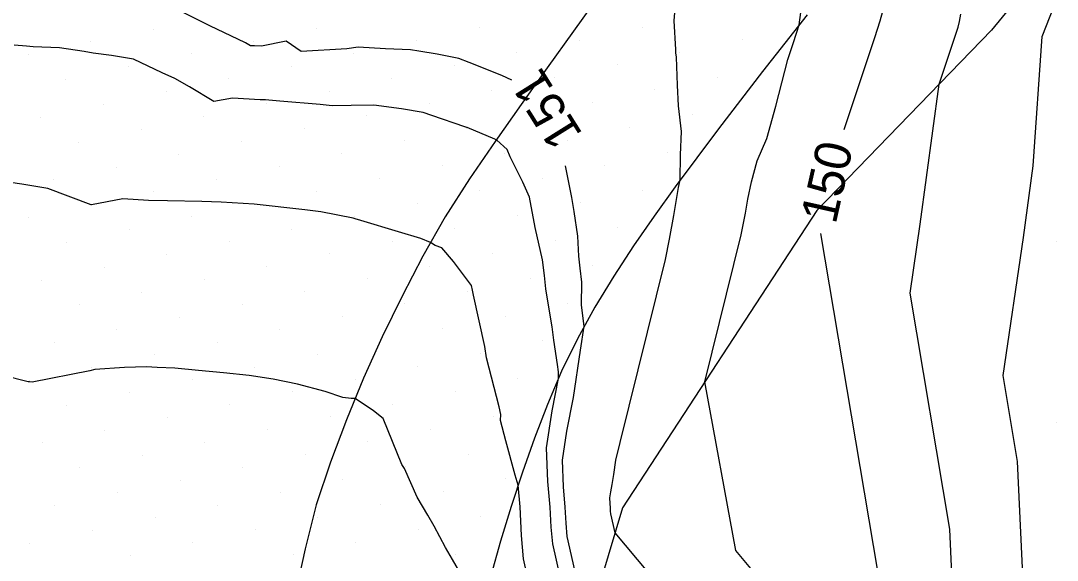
# Model space of a CAD drawing. Extents: x 2354170 to 2357230, y 866100 to 868290.
# Drawn here: x 2355412.7 to 2355470, y 867392.4 to 867422.3 of the extents above; entities that cross this region are included whole.
import ezdxf

# ---------------------------------------------------------------- set-up
doc = ezdxf.new("R2010")
doc.units = 0
for name, color, linetype in [('Default', 7, 'Continuous'), ('DTM Contours Major', 7, 'Continuous'), ('DTM Contours Major Text', 7, 'Continuous'), ('DTM Contours Minor', 7, 'Continuous'), ('Exist DTM Breakline', 7, 'Continuous'), ('Exist DTM QL2 LIDAR Elevation Point', 7, 'Continuous'), ('Exist DTM Scan Elevation Point', 7, 'Continuous'), ('Exist Roads EOP', 7, 'Continuous'), ('PH Exist DTM Breakline', 7, 'Continuous')]:
    doc.layers.add(name, color=color, linetype=linetype)

msp = doc.modelspace()

# ---------------------------------------------------------------- linework, layer by layer
at = {"layer": 'Default'}
for points in [[(2355451.075, 867387.341), (2355445.559, 867393.926), (2355445.324, 867394.968), (2355445.31, 867395.121), (2355445.301, 867395.309), (2355445.281, 867395.546), (2355445.268, 867395.855), (2355445.319, 867396.196), (2355445.396, 867396.587), (2355445.479, 867397.139), (2355445.605, 867397.944), (2355445.832, 867398.909), (2355448.342, 867409.043), (2355448.56, 867410.173), (2355448.81, 867411.474), (2355449.067, 867413.029), (2355449.152, 867413.425), (2355449.168, 867414.832), (2355449.231, 867416.128), (2355449.073, 867417.551), (2355449.003, 867418.679), (2355448.949, 867420.232), (2355448.927, 867420.467), (2355448.917, 867420.652), (2355448.828, 867422.251), (2355448.932, 867423.64)], [(2355458.232, 867416.226), (2355459.937, 867421.329), (2355460.23, 867422.248), (2355460.516, 867423.316)], [(2355475.109, 867380.015), (2355469.977, 867387.279), (2355468.187, 867390.015), (2355467.826, 867397.865), (2355467.024, 867402.628), (2355468.154, 867410.254), (2355468.687, 867414.219), (2355469.193, 867421.379), (2355470.07, 867423.657)], [(2355439.85, 867418.97), (2355439.293, 867419.23), (2355437.474, 867419.939), (2355436.915, 867420.167), (2355435.702, 867420.402), (2355434.687, 867420.575), (2355434.234, 867420.645), (2355432.857, 867420.703), (2355431.333, 867420.791), (2355430.718, 867420.702), (2355428.18, 867420.557), (2355427.359, 867421.124), (2355425.982, 867420.838), (2355425.607, 867420.867), (2355425.389, 867420.867), (2355425.11, 867421.029), (2355423.126, 867421.978), (2355421.621, 867422.724)], [(2355475.077, 867370.015), (2355469.977, 867373.993), (2355462.875, 867380.015), (2355459.977, 867384.479), (2355455.749, 867388.745), (2355452.24, 867392.935), (2355450.526, 867402.273), (2355452.539, 867410.399), (2355452.647, 867410.963), (2355452.772, 867411.612), (2355452.9, 867412.388), (2355453.105, 867413.336), (2355453.41, 867414.494), (2355453.955, 867415.738), (2355454.458, 867417.527), (2355455.114, 867420.112), (2355455.426, 867421.046), (2355455.739, 867422.027), (2355455.83, 867422.699)], [(2355470.877, 867380.015), (2355469.977, 867381.289), (2355464.269, 867390.015), (2355464.081, 867394.119), (2355461.882, 867407.18), (2355462.447, 867411), (2355463.49, 867418.747), (2355464.448, 867421.613), (2355464.536, 867421.888), (2355464.621, 867422.209), (2355464.686, 867422.609)], [(2355444.021, 867388.776), (2355442.909, 867393.721), (2355442.841, 867394.449), (2355442.799, 867395.337), (2355442.702, 867396.463), (2355442.644, 867397.932), (2355442.884, 867399.548), (2355443.249, 867401.403), (2355443.644, 867404.019), (2355443.852, 867405.349), (2355443.7, 867406.515), (2355443.71, 867407.783), (2355443.622, 867408.563), (2355443.543, 867409.22), (2355443.488, 867410.34), (2355443.297, 867411.69), (2355443.155, 867412.474), (2355442.82, 867414.23)], [(2355441.84, 867386.49), (2355440.494, 867392.474), (2355440.373, 867393.776), (2355440.298, 867395.365), (2355440.195, 867396.552), (2355440.033, 867397.11), (2355439.512, 867399.016), (2355439.224, 867400.143), (2355439.229, 867400.458), (2355439.149, 867400.888), (2355438.448, 867403.597), (2355438.355, 867404.219), (2355437.72, 867407.077), (2355437.663, 867407.349), (2355437.602, 867407.612), (2355436.617, 867408.94), (2355435.972, 867409.679), (2355435.6, 867409.815), (2355435.348, 867409.977), (2355434.815, 867410.195), (2355433.562, 867410.567), (2355431.493, 867411.197), (2355431.166, 867411.286), (2355431.063, 867411.322), (2355429.281, 867411.685), (2355428.379, 867411.794), (2355425.591, 867412.104), (2355425.586, 867412.104), (2355423.762, 867412.213), (2355422.69, 867412.258), (2355420.792, 867412.281), (2355419.729, 867412.313), (2355418.311, 867412.402), (2355416.581, 867412.07), (2355416.569, 867412.068), (2355416.557, 867412.071), (2355414.169, 867412.972), (2355412.735, 867413.206), (2355411.456, 867413.401)], [(2355525.089, 867346.789), (2355521.548, 867348.444), (2355519.977, 867349.24), (2355518.236, 867350.015), (2355509.977, 867354.182), (2355501.022, 867358.97), (2355499.977, 867359.52), (2355498.962, 867360.015), (2355489.977, 867364.77), (2355480.647, 867369.345), (2355479.977, 867369.63), (2355479.396, 867370.015), (2355469.977, 867377.362), (2355466.848, 867380.015), (2355461.06, 867388.932), (2355460.351, 867390.015), (2355460.335, 867390.373), (2355456.949, 867410.486)], [(2355437.299, 867391.165), (2355436.56, 867392.444), (2355436.178, 867393.109), (2355435.548, 867394.29), (2355435.188, 867394.901), (2355434.595, 867395.9), (2355433.894, 867397.476), (2355433.764, 867397.703), (2355432.724, 867400.239), (2355432.181, 867400.675), (2355431.172, 867401.344), (2355430.943, 867401.349), (2355430.499, 867401.407), (2355429.504, 867401.732), (2355427.988, 867402.142), (2355426.627, 867402.425), (2355425.308, 867402.623), (2355423.881, 867402.77), (2355422.495, 867402.901), (2355421.194, 867403.022), (2355420.212, 867403.065), (2355419.629, 867403.1), (2355418.408, 867403.064), (2355416.774, 867402.949), (2355416.481, 867402.873), (2355413.297, 867402.252), (2355413.159, 867402.264), (2355413.081, 867402.264), (2355411.688, 867402.621)]]:
    msp.add_lwpolyline(points, dxfattribs=at)
at = {"layer": 'DTM Contours Major'}
for points in [[(2355458.232, 867416.226), (2355459.937, 867421.329), (2355460.23, 867422.248), (2355460.516, 867423.316)], [(2355525.089, 867346.789), (2355521.548, 867348.444), (2355519.977, 867349.24), (2355518.236, 867350.015), (2355509.977, 867354.182), (2355501.022, 867358.97), (2355499.977, 867359.52), (2355498.962, 867360.015), (2355489.977, 867364.77), (2355480.647, 867369.345), (2355479.977, 867369.63), (2355479.396, 867370.015), (2355469.977, 867377.362), (2355466.848, 867380.015), (2355461.06, 867388.932), (2355460.351, 867390.015), (2355460.335, 867390.373), (2355456.949, 867410.486)]]:
    msp.add_lwpolyline(points, dxfattribs=at)
at = {"layer": 'DTM Contours Minor'}
msp.add_lwpolyline([(2355443.509, 867387.06), (2355442.104, 867393.305), (2355442.018, 867394.224), (2355441.966, 867395.346), (2355441.842, 867396.768), (2355441.769, 867398.624), (2355442.073, 867400.665), (2355442.425, 867402.459), (2355442.425, 867402.833), (2355442.374, 867403.224), (2355442.161, 867404.575), (2355442.075, 867405.31), (2355441.887, 867406.405), (2355441.726, 867407.424), (2355441.643, 867408.16), (2355441.537, 867409.029), (2355441.129, 867410.816), (2355440.827, 867412.487), (2355440.449, 867413.329), (2355439.758, 867414.722), (2355439.581, 867415.134), (2355439.01, 867415.643), (2355438.978, 867415.662), (2355438.905, 867415.696), (2355437.378, 867416.336), (2355437.352, 867416.345), (2355437.24, 867416.387), (2355435.412, 867417.012), (2355434.938, 867417.178), (2355433.73, 867417.373), (2355432.207, 867417.581), (2355430.947, 867417.553), (2355429.891, 867417.551), (2355429.229, 867417.61), (2355427.008, 867417.808), (2355426.399, 867417.864), (2355426.216, 867417.878), (2355425.924, 867417.879), (2355424.394, 867417.963), (2355423.351, 867417.788), (2355422, 867418.592), (2355421.193, 867419.057), (2355420.5, 867419.37), (2355418.908, 867420.134), (2355417.683, 867420.333), (2355416.67, 867420.46), (2355416.185, 867420.548), (2355414.807, 867420.748), (2355413.354, 867420.801), (2355412.984, 867420.843), (2355412.296, 867420.9)], dxfattribs=at)
at = {"layer": 'Exist DTM Breakline'}
msp.add_lwpolyline([(2355444.716, 867423.714), (2355443.261, 867421.681), (2355441.807, 867419.647), (2355440.355, 867417.612), (2355438.913, 867415.57), (2355437.5, 867413.507), (2355436.157, 867411.399), (2355434.921, 867409.226), (2355433.773, 867407.005), (2355432.669, 867404.762), (2355431.638, 867402.485), (2355430.694, 867400.17), (2355429.806, 867397.834), (2355429.015, 867395.462), (2355428.398, 867393.04), (2355427.869, 867390.597)], dxfattribs=at)
at = {"layer": 'Exist DTM QL2 LIDAR Elevation Point'}
for p, q in [((2355469.977, 867410.015), (2355469.977, 867410.015)), ((2355469.977, 867400.015), (2355469.977, 867400.015))]:
    msp.add_line(p, q, dxfattribs=at)
at = {"layer": 'Exist DTM Scan Elevation Point'}
for p, q in [((2355420.006, 867421.794), (2355420.006, 867421.794)), ((2355429.02, 867421.826), (2355429.02, 867421.826)), ((2355438.034, 867421.857), (2355438.034, 867421.857)), ((2355447.048, 867421.889), (2355447.048, 867421.889)), ((2355416.542, 867421.088), (2355416.542, 867421.088)), ((2355425.556, 867421.12), (2355425.556, 867421.12)), ((2355434.569, 867421.152), (2355434.569, 867421.152)), ((2355443.583, 867421.183), (2355443.583, 867421.183)), ((2355452.597, 867421.215), (2355452.597, 867421.215)), ((2355413.077, 867420.383), (2355413.077, 867420.383)), ((2355422.091, 867420.414), (2355422.091, 867420.414)), ((2355431.105, 867420.446), (2355431.105, 867420.446)), ((2355440.119, 867420.478), (2355440.119, 867420.478)), ((2355449.133, 867420.509), (2355449.133, 867420.509)), ((2355427.641, 867419.741), (2355427.641, 867419.741)), ((2355436.654, 867419.772), (2355436.654, 867419.772)), ((2355445.668, 867419.804), (2355445.668, 867419.804)), ((2355418.627, 867419.709), (2355418.627, 867419.709)), ((2355415.162, 867419.003), (2355415.162, 867419.003)), ((2355424.176, 867419.035), (2355424.176, 867419.035)), ((2355433.19, 867419.067), (2355433.19, 867419.067)), ((2355442.204, 867419.098), (2355442.204, 867419.098)), ((2355451.218, 867419.13), (2355451.218, 867419.13)), ((2355420.712, 867418.329), (2355420.712, 867418.329)), ((2355429.726, 867418.361), (2355429.726, 867418.361)), ((2355438.739, 867418.393), (2355438.739, 867418.393)), ((2355447.753, 867418.424), (2355447.753, 867418.424)), ((2355417.247, 867417.624), (2355417.247, 867417.624)), ((2355426.261, 867417.656), (2355426.261, 867417.656)), ((2355435.275, 867417.687), (2355435.275, 867417.687)), ((2355444.289, 867417.719), (2355444.289, 867417.719)), ((2355413.783, 867416.918), (2355413.783, 867416.918)), ((2355422.797, 867416.95), (2355422.797, 867416.95)), ((2355431.811, 867416.982), (2355431.811, 867416.982)), ((2355440.824, 867417.013), (2355440.824, 867417.013)), ((2355449.838, 867417.045), (2355449.838, 867417.045)), ((2355428.346, 867416.276), (2355428.346, 867416.276)), ((2355437.36, 867416.308), (2355437.36, 867416.308)), ((2355446.374, 867416.339), (2355446.374, 867416.339)), ((2355419.332, 867416.244), (2355419.332, 867416.244)), ((2355415.868, 867415.539), (2355415.868, 867415.539)), ((2355424.882, 867415.571), (2355424.882, 867415.571)), ((2355433.896, 867415.602), (2355433.896, 867415.602)), ((2355442.909, 867415.634), (2355442.909, 867415.634)), ((2355421.417, 867414.865), (2355421.417, 867414.865)), ((2355430.431, 867414.897), (2355430.431, 867414.897)), ((2355439.445, 867414.928), (2355439.445, 867414.928)), ((2355448.459, 867414.96), (2355448.459, 867414.96)), ((2355417.953, 867414.159), (2355417.953, 867414.159)), ((2355426.967, 867414.191), (2355426.967, 867414.191)), ((2355435.981, 867414.223), (2355435.981, 867414.223)), ((2355444.994, 867414.254), (2355444.994, 867414.254)), ((2355414.488, 867413.454), (2355414.488, 867413.454)), ((2355423.502, 867413.486), (2355423.502, 867413.486)), ((2355432.516, 867413.517), (2355432.516, 867413.517)), ((2355441.53, 867413.549), (2355441.53, 867413.549)), ((2355438.066, 867412.843), (2355438.066, 867412.843)), ((2355447.079, 867412.875), (2355447.079, 867412.875)), ((2355420.038, 867412.78), (2355420.038, 867412.78)), ((2355429.052, 867412.812), (2355429.052, 867412.812)), ((2355416.573, 867412.074), (2355416.573, 867412.074)), ((2355425.587, 867412.106), (2355425.587, 867412.106)), ((2355434.601, 867412.138), (2355434.601, 867412.138)), ((2355443.615, 867412.17), (2355443.615, 867412.17)), ((2355413.109, 867411.369), (2355413.109, 867411.369)), ((2355422.123, 867411.401), (2355422.123, 867411.401)), ((2355431.137, 867411.432), (2355431.137, 867411.432)), ((2355440.15, 867411.464), (2355440.15, 867411.464)), ((2355418.658, 867410.695), (2355418.658, 867410.695)), ((2355427.672, 867410.727), (2355427.672, 867410.727)), ((2355436.686, 867410.758), (2355436.686, 867410.758)), ((2355445.7, 867410.79), (2355445.7, 867410.79)), ((2355415.194, 867409.989), (2355415.194, 867409.989)), ((2355424.208, 867410.021), (2355424.208, 867410.021)), ((2355433.222, 867410.053), (2355433.222, 867410.053)), ((2355442.235, 867410.085), (2355442.235, 867410.085)), ((2355420.743, 867409.316), (2355420.743, 867409.316)), ((2355429.757, 867409.347), (2355429.757, 867409.347)), ((2355438.771, 867409.379), (2355438.771, 867409.379)), ((2355417.279, 867408.61), (2355417.279, 867408.61)), ((2355426.293, 867408.642), (2355426.293, 867408.642)), ((2355435.307, 867408.673), (2355435.307, 867408.673)), ((2355444.32, 867408.705), (2355444.32, 867408.705)), ((2355413.815, 867407.904), (2355413.815, 867407.904)), ((2355422.828, 867407.936), (2355422.828, 867407.936)), ((2355431.842, 867407.968), (2355431.842, 867407.968)), ((2355440.856, 867408), (2355440.856, 867408)), ((2355419.364, 867407.231), (2355419.364, 867407.231)), ((2355428.378, 867407.262), (2355428.378, 867407.262)), ((2355437.392, 867407.294), (2355437.392, 867407.294)), ((2355415.9, 867406.525), (2355415.9, 867406.525)), ((2355424.913, 867406.557), (2355424.913, 867406.557)), ((2355433.927, 867406.588), (2355433.927, 867406.588)), ((2355442.941, 867406.62), (2355442.941, 867406.62)), ((2355421.449, 867405.851), (2355421.449, 867405.851)), ((2355430.463, 867405.883), (2355430.463, 867405.883)), ((2355439.477, 867405.915), (2355439.477, 867405.915)), ((2355417.985, 867405.146), (2355417.985, 867405.146)), ((2355426.998, 867405.177), (2355426.998, 867405.177)), ((2355436.012, 867405.209), (2355436.012, 867405.209)), ((2355414.52, 867404.44), (2355414.52, 867404.44)), ((2355423.534, 867404.472), (2355423.534, 867404.472)), ((2355441.562, 867404.535), (2355441.562, 867404.535)), ((2355420.07, 867403.766), (2355420.07, 867403.766)), ((2355429.083, 867403.798), (2355429.083, 867403.798)), ((2355438.097, 867403.83), (2355438.097, 867403.83)), ((2355425.619, 867403.092), (2355425.619, 867403.092)), ((2355434.633, 867403.124), (2355434.633, 867403.124)), ((2355416.605, 867403.061), (2355416.605, 867403.061)), ((2355413.141, 867402.355), (2355413.141, 867402.355)), ((2355422.155, 867402.387), (2355422.155, 867402.387)), ((2355431.168, 867402.418), (2355431.168, 867402.418)), ((2355440.182, 867402.45), (2355440.182, 867402.45)), ((2355418.69, 867401.681), (2355418.69, 867401.681)), ((2355427.704, 867401.713), (2355427.704, 867401.713)), ((2355436.718, 867401.745), (2355436.718, 867401.745)), ((2355415.226, 867400.976), (2355415.226, 867400.976)), ((2355424.24, 867401.007), (2355424.24, 867401.007)), ((2355433.253, 867401.039), (2355433.253, 867401.039)), ((2355420.775, 867400.302), (2355420.775, 867400.302)), ((2355429.789, 867400.333), (2355429.789, 867400.333)), ((2355438.803, 867400.365), (2355438.803, 867400.365)), ((2355435.338, 867399.66), (2355435.338, 867399.66)), ((2355417.311, 867399.596), (2355417.311, 867399.596)), ((2355426.325, 867399.628), (2355426.325, 867399.628)), ((2355413.846, 867398.891), (2355413.846, 867398.891)), ((2355422.86, 867398.922), (2355422.86, 867398.922)), ((2355431.874, 867398.954), (2355431.874, 867398.954)), ((2355419.396, 867398.217), (2355419.396, 867398.217)), ((2355428.409, 867398.248), (2355428.409, 867398.248)), ((2355437.423, 867398.28), (2355437.423, 867398.28)), ((2355415.931, 867397.511), (2355415.931, 867397.511)), ((2355424.945, 867397.543), (2355424.945, 867397.543)), ((2355433.959, 867397.575), (2355433.959, 867397.575)), ((2355421.481, 867396.837), (2355421.481, 867396.837)), ((2355430.494, 867396.869), (2355430.494, 867396.869)), ((2355439.508, 867396.901), (2355439.508, 867396.901)), ((2355436.044, 867396.195), (2355436.044, 867396.195)), ((2355418.016, 867396.132), (2355418.016, 867396.132)), ((2355427.03, 867396.163), (2355427.03, 867396.163)), ((2355414.552, 867395.426), (2355414.552, 867395.426)), ((2355423.566, 867395.458), (2355423.566, 867395.458)), ((2355432.579, 867395.49), (2355432.579, 867395.49)), ((2355420.101, 867394.752), (2355420.101, 867394.752)), ((2355429.115, 867394.784), (2355429.115, 867394.784)), ((2355438.129, 867394.816), (2355438.129, 867394.816)), ((2355416.637, 867394.047), (2355416.637, 867394.047)), ((2355425.651, 867394.079), (2355425.651, 867394.079)), ((2355434.664, 867394.11), (2355434.664, 867394.11)), ((2355413.172, 867393.341), (2355413.172, 867393.341)), ((2355422.186, 867393.373), (2355422.186, 867393.373)), ((2355431.2, 867393.405), (2355431.2, 867393.405)), ((2355418.722, 867392.667), (2355418.722, 867392.667)), ((2355427.736, 867392.699), (2355427.736, 867392.699)), ((2355436.749, 867392.731), (2355436.749, 867392.731))]:
    msp.add_line(p, q, dxfattribs=at)
at = {"layer": 'Exist Roads EOP'}
msp.add_lwpolyline([(2355456.18, 867422.586), (2355454.941, 867421.016), (2355453.71, 867419.439), (2355452.488, 867417.856), (2355451.274, 867416.266), (2355450.071, 867414.669), (2355448.883, 867413.06), (2355447.716, 867411.436), (2355446.579, 867409.79), (2355445.481, 867408.119), (2355444.438, 867406.412), (2355443.473, 867404.661), (2355442.597, 867402.863), (2355441.812, 867401.024), (2355441.096, 867399.156), (2355440.431, 867397.27), (2355439.806, 867395.37), (2355439.214, 867393.46), (2355438.674, 867391.534)], dxfattribs=at)
at = {"layer": 'PH Exist DTM Breakline'}
msp.add_lwpolyline([(2355584.104, 867526.683), (2355555.776, 867504.639), (2355532.924, 867487.967), (2355510.545, 867468.337), (2355487.484, 867447.433), (2355466.381, 867421.734), (2355456.719, 867411.749), (2355445.969, 867395.301), (2355442.856, 867384.871), (2355443.635, 867369.833), (2355448.395, 867359.351), (2355461.291, 867352.467), (2355478.391, 867343.18), (2355484.412, 867339.96)], dxfattribs=at)

# ---------------------------------------------------------------- texts
at = {"layer": 'Default'}
for s, rotation, p in [('151', 122.07721, (2355443.793, 867415.969)), ('150', 77.40032, (2355457.761, 867410.942))]:
    msp.add_text(s, height=2, rotation=rotation, dxfattribs=at).set_placement(p)
at = {"layer": 'DTM Contours Major Text'}
msp.add_text('150', height=2, rotation=77.40032, dxfattribs=at).set_placement((2355457.761, 867410.942))

doc.saveas('drawing.dxf')
